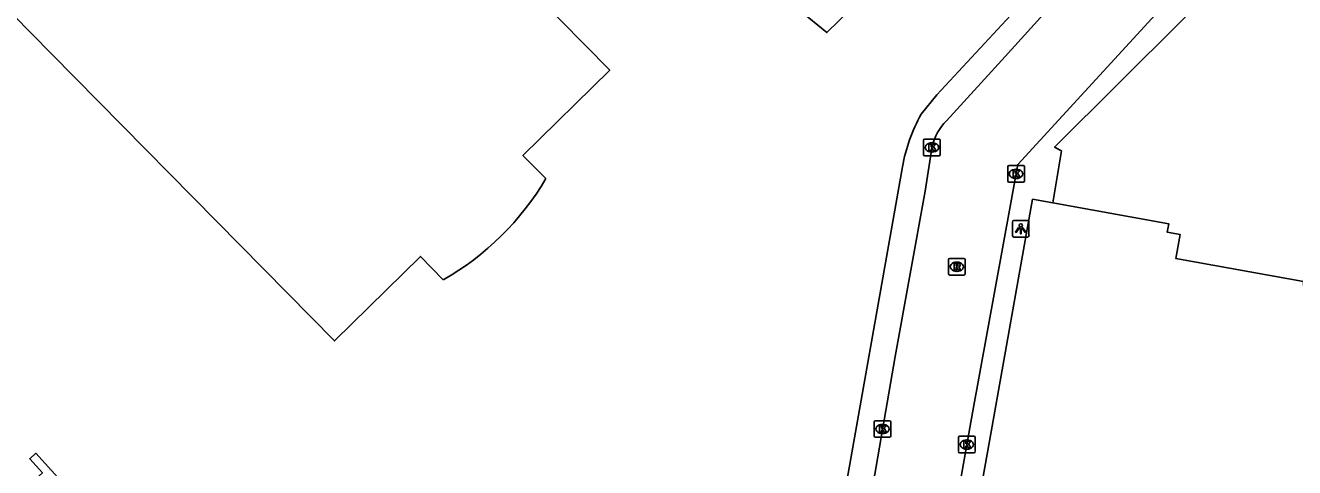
# Model space of a CAD drawing. Extents: x 161402 to 161933, y 381650 to 382313.
# Drawn here: x 161787.9 to 161864.2, y 382075.9 to 382102.5 of the extents above; entities that cross this region are included whole.
import ezdxf

# ---------------------------------------------------------------- set-up
doc = ezdxf.new("R2010")
doc.units = 0
for name, color, linetype in [('IMGEO_Kolk', 7, 'Continuous'), ('IMGEO_Lichtpunt', 7, 'Continuous'), ('IMGEO_Pand', 7, 'Continuous'), ('IMGEO_Rijbaan_lokaal_open', 7, 'Continuous'), ('IMGEO_Rioolput', 7, 'Continuous'), ('IMGEO_Voetpad_gesloten', 7, 'Continuous')]:
    doc.layers.add(name, color=color, linetype=linetype)

msp = doc.modelspace()

# ---------------------------------------------------------------- linework, layer by layer
at = {"layer": 'IMGEO_Kolk'}
for p, q in [((161841.861, 382094.749), (161841.861, 382095.601)), ((161841.936, 382095.675), (161842.788, 382095.675)), ((161842.349, 382095.455), (161842.374, 382095.455)), ((161842.862, 382095.601), (161842.862, 382094.749)), ((161842.788, 382094.675), (161841.936, 382094.675)), ((161842.372, 382094.895), (161842.347, 382094.895)), ((161846.92, 382093.157), (161846.92, 382094.009)), ((161846.995, 382094.083), (161847.847, 382094.083)), ((161847.408, 382093.863), (161847.433, 382093.863)), ((161847.921, 382094.009), (161847.921, 382093.157)), ((161847.847, 382093.083), (161846.995, 382093.083)), ((161847.431, 382093.303), (161847.406, 382093.303)), ((161838.889, 382077.807), (161838.889, 382078.659)), ((161838.964, 382078.733), (161839.816, 382078.733)), ((161839.377, 382078.513), (161839.402, 382078.513)), ((161839.89, 382078.659), (161839.89, 382077.807)), ((161839.816, 382077.733), (161838.964, 382077.733)), ((161839.4, 382077.953), (161839.375, 382077.953)), ((161843.958, 382076.869), (161843.958, 382077.721)), ((161844.033, 382077.795), (161844.885, 382077.795)), ((161844.446, 382077.575), (161844.471, 382077.575)), ((161844.959, 382077.721), (161844.959, 382076.869)), ((161844.885, 382076.795), (161844.033, 382076.795)), ((161844.469, 382077.015), (161844.444, 382077.015))]:
    msp.add_line(p, q, dxfattribs=at)
for points in [[(161841.861, 382094.749), (161841.861, 382095.601)], [(161841.936, 382095.675), (161842.788, 382095.675)], [(161842.182, 382095.375), (161842.305, 382095.375), (161842.305, 382095.224), (161842.435, 382095.375), (161842.599, 382095.375), (161842.453, 382095.224), (161842.606, 382094.975), (161842.454, 382094.975), (161842.369, 382095.139), (161842.305, 382095.072), (161842.305, 382094.975), (161842.182, 382094.975), (161842.182, 382095.375)], [(161842.862, 382095.601), (161842.862, 382094.749)], [(161842.788, 382094.675), (161841.936, 382094.675)], [(161846.92, 382093.157), (161846.92, 382094.009)], [(161846.995, 382094.083), (161847.847, 382094.083)], [(161847.241, 382093.783), (161847.364, 382093.783), (161847.364, 382093.632), (161847.494, 382093.783), (161847.658, 382093.783), (161847.512, 382093.632), (161847.665, 382093.383), (161847.513, 382093.383), (161847.428, 382093.547), (161847.364, 382093.48), (161847.364, 382093.383), (161847.241, 382093.383), (161847.241, 382093.783)], [(161847.921, 382094.009), (161847.921, 382093.157)], [(161847.847, 382093.083), (161846.995, 382093.083)], [(161838.889, 382077.807), (161838.889, 382078.659)], [(161838.964, 382078.733), (161839.816, 382078.733)], [(161839.21, 382078.433), (161839.333, 382078.433), (161839.333, 382078.282), (161839.463, 382078.433), (161839.627, 382078.433), (161839.481, 382078.282), (161839.634, 382078.033), (161839.482, 382078.033), (161839.397, 382078.197), (161839.333, 382078.13), (161839.333, 382078.033), (161839.21, 382078.033), (161839.21, 382078.433)], [(161839.89, 382078.659), (161839.89, 382077.807)], [(161839.816, 382077.733), (161838.964, 382077.733)], [(161843.958, 382076.869), (161843.958, 382077.721)], [(161844.033, 382077.795), (161844.885, 382077.795)], [(161844.959, 382077.721), (161844.959, 382076.869)], [(161844.885, 382076.795), (161844.033, 382076.795)], [(161844.279, 382077.495), (161844.402, 382077.495), (161844.402, 382077.344), (161844.532, 382077.495), (161844.696, 382077.495), (161844.55, 382077.344), (161844.703, 382077.095), (161844.551, 382077.095), (161844.466, 382077.259), (161844.402, 382077.192), (161844.402, 382077.095), (161844.279, 382077.095), (161844.279, 382077.495)]]:
    msp.add_lwpolyline(points, dxfattribs=at)
for centre, start, end in [((161841.938, 382095.599), 91.55205, 178.44795), ((161841.938, 382095.599), 91.55205, 178.44795), ((161842.786, 382095.599), 1.55205, 88.44795), ((161842.786, 382095.599), 1.55205, 88.44795), ((161841.938, 382094.751), 181.55205, 268.44795), ((161841.938, 382094.751), 181.55205, 268.44795), ((161842.786, 382094.751), 271.55205, 358.44795), ((161842.786, 382094.751), 271.55205, 358.44795), ((161846.997, 382094.007), 91.55205, 178.44795), ((161846.997, 382094.007), 91.55205, 178.44795), ((161847.845, 382094.007), 1.55205, 88.44795), ((161847.845, 382094.007), 1.55205, 88.44795), ((161846.997, 382093.159), 181.55205, 268.44795), ((161846.997, 382093.159), 181.55205, 268.44795), ((161847.845, 382093.159), 271.55205, 358.44795), ((161847.845, 382093.159), 271.55205, 358.44795), ((161838.966, 382078.657), 91.55205, 178.44795), ((161838.966, 382078.657), 91.55205, 178.44795), ((161839.814, 382078.657), 1.55205, 88.44795), ((161839.814, 382078.657), 1.55205, 88.44795), ((161838.966, 382077.809), 181.55205, 268.44795), ((161838.966, 382077.809), 181.55205, 268.44795), ((161839.814, 382077.809), 271.55205, 358.44795), ((161839.814, 382077.809), 271.55205, 358.44795), ((161844.035, 382077.719), 91.55205, 178.44795), ((161844.035, 382077.719), 91.55205, 178.44795), ((161844.883, 382077.719), 1.55205, 88.44795), ((161844.883, 382077.719), 1.55205, 88.44795), ((161844.035, 382076.871), 181.55205, 268.44795), ((161844.035, 382076.871), 181.55205, 268.44795), ((161844.883, 382076.871), 271.55205, 358.44795), ((161844.883, 382076.871), 271.55205, 358.44795)]:
    msp.add_arc(centre, 0.0765, start, end, dxfattribs=at)
for centre, major_axis, ratio, start_param, end_param in [((161842.348, 382095.175), (-0.387, 0.002), 0.722429, 4.712389, 7.853982), ((161842.373, 382095.175), (-0.39, 0.002), 0.717154, 1.570796, 4.712389), ((161847.407, 382093.583), (-0.387, 0.002), 0.722429, 4.712389, 7.853982), ((161847.432, 382093.583), (-0.39, 0.002), 0.717154, 1.570796, 4.712389), ((161839.376, 382078.233), (-0.387, 0.002), 0.722429, 4.712389, 7.853982), ((161839.401, 382078.233), (-0.39, 0.002), 0.717154, 1.570796, 4.712389), ((161844.445, 382077.295), (-0.387, 0.002), 0.722429, 4.712389, 7.853982), ((161844.47, 382077.295), (-0.39, 0.002), 0.717154, 1.570796, 4.712389)]:
    msp.add_ellipse(centre, major_axis=major_axis, ratio=ratio, start_param=start_param, end_param=end_param, dxfattribs=at)
at = {"layer": 'IMGEO_Lichtpunt'}
for p, q in [((161847.201, 382090.683), (161847.201, 382089.876)), ((161847.201, 382090.683), (161847.201, 382089.876)), ((161848.103, 382090.778), (161847.295, 382090.778)), ((161848.103, 382090.778), (161847.295, 382090.778)), ((161848.197, 382089.876), (161848.197, 382090.683)), ((161848.197, 382089.876), (161848.197, 382090.683)), ((161847.295, 382089.782), (161848.103, 382089.782)), ((161847.295, 382089.782), (161848.103, 382089.782))]:
    msp.add_line(p, q, dxfattribs=at)
for points in [[(161847.575, 382090.347), (161847.614, 382090.319), (161847.426, 382090.057), (161847.388, 382090.084), (161847.575, 382090.347)], [(161847.677, 382090.299), (161847.724, 382090.299), (161847.724, 382089.977), (161847.677, 382089.977), (161847.677, 382090.299)], [(161847.787, 382090.319), (161847.825, 382090.346), (161848.012, 382090.084), (161847.973, 382090.056), (161847.787, 382090.319)]]:
    msp.add_lwpolyline(points, dxfattribs=at)
msp.add_circle((161847.7, 382090.481), 0.0994, dxfattribs=at)
for centre, start, end in [((161847.295, 382090.683), 90, 180), ((161847.295, 382090.683), 90, 180), ((161848.103, 382090.683), 0, 90), ((161848.103, 382090.683), 0, 90), ((161847.295, 382089.876), 180, 270), ((161847.295, 382089.876), 180, 270), ((161848.103, 382089.876), 270, 0), ((161848.103, 382089.876), 270, 360)]:
    msp.add_arc(centre, 0.0946, start, end, dxfattribs=at)
at = {"layer": 'IMGEO_Pand'}
for points in [[(161812.975, 382087.217), (161811.601, 382088.614), (161806.434, 382083.531), (161789.417, 382100.81), (161785.909, 382104.373), (161789.402, 382107.818), (161793.08, 382111.447), (161793.922, 382110.604), (161796.076, 382112.783), (161795.307, 382113.643), (161799.066, 382117.315), (161802.484, 382120.653), (161805.97, 382117.113), (161810.796, 382121.845), (161807.594, 382125.104), (161806.847, 382124.385), (161806.553, 382124.686), (161817.329, 382135.274)], [(161826.819, 382125.706), (161821.145, 382120.119), (161820.85, 382120.418), (161821.62, 382121.174), (161817.967, 382124.889), (161807.983, 382115.074), (161822.985, 382099.813), (161817.767, 382094.694), (161819.142, 382093.297)], [(161834.296, 382108.178), (161831.708, 382105.633), (161836.044, 382102.088), (161838.2, 382104.207)], [(161841.73, 382054.571), (161842.463, 382058.722), (161845.824, 382077.508), (161848.409, 382092.059), (161849.637, 382091.837)], [(161881.604, 382083.709), (161864.747, 382086.071), (161864.705, 382087.108), (161857.022, 382088.5), (161857.282, 382089.936), (161856.514, 382090.075), (161856.605, 382090.577), (161849.637, 382091.837)], [(161796.339, 382068), (161796.387, 382068.043), (161788.484, 382076.777), (161788.117, 382076.444), (161788.878, 382075.604), (161787.222, 382074.116), (161786.037, 382076.43), (161776.645, 382071.618), (161783.263, 382058.701), (161783.505, 382056.018)]]:
    msp.add_lwpolyline(points, dxfattribs=at)
msp.add_arc((161804.804, 382101.672), 16.604, 299.47668, 329.7093, dxfattribs=at)
at = {"layer": 'IMGEO_Rijbaan_lokaal_open'}
for points in [[(161849.637, 382091.837), (161850.155, 382094.961), (161849.74, 382095.198), (161861.265, 382106.705), (161864.069, 382106.453), (161863.229, 382133.182)], [(161822.45, 381956.505), (161822.54, 381956.991), (161825.164, 381970.44), (161825.196, 381970.616), (161827.554, 381983.498), (161830.695, 382000), (161833.899, 382016.966), (161836.784, 382033.46), (161839.275, 382047.946), (161841.729, 382061.924), (161844.797, 382079.199), (161847.522, 382094.137), (161855.583, 382102.928), (161859.869, 382107.508)], [(161843.23, 382096.775), (161846.565, 382100.416), (161851.992, 382106.433), (161852.954, 382107.561)], [(161838.217, 382071.422), (161838.823, 382074.942), (161840.146, 382082.597), (161841.953, 382092.549), (161842.377, 382095.257)]]:
    msp.add_lwpolyline(points, dxfattribs=at)
msp.add_arc((161845.648, 382094.418), 3.376, 135.72469, 165.60999, dxfattribs=at)
at = {"layer": 'IMGEO_Rioolput'}
for p, q in [((161843.358, 382087.572), (161843.358, 382088.424)), ((161843.433, 382088.498), (161844.285, 382088.498)), ((161843.846, 382088.278), (161843.871, 382088.278)), ((161844.359, 382088.424), (161844.359, 382087.572)), ((161844.285, 382087.498), (161843.433, 382087.498)), ((161843.869, 382087.718), (161843.844, 382087.718))]:
    msp.add_line(p, q, dxfattribs=at)
for points in [[(161843.358, 382087.572), (161843.358, 382088.424)], [(161843.433, 382088.498), (161844.285, 382088.498)], [(161843.947, 382088.196), (161843.695, 382088.198), (161843.695, 382087.798)], [(161844.359, 382088.424), (161844.359, 382087.572)], [(161844.285, 382087.498), (161843.433, 382087.498)], [(161843.695, 382087.798), (161843.819, 382087.798), (161843.819, 382087.96), (161843.83, 382087.96)], [(161843.873, 382088.117), (161843.819, 382088.117), (161843.819, 382088.036)], [(161843.819, 382088.036), (161843.871, 382088.036)], [(161843.877, 382087.931), (161843.948, 382087.798), (161844.088, 382087.798), (161844.023, 382087.924)]]:
    msp.add_lwpolyline(points, dxfattribs=at)
for centre, radius, start, end in [((161843.435, 382088.422), 0.0765, 91.55205, 178.44795), ((161843.435, 382088.422), 0.0765, 91.55205, 178.44795), ((161843.946, 382088.086), 0.109, 350.36119, 89.41601), ((161844.283, 382088.422), 0.0765, 1.55205, 88.44795), ((161844.283, 382088.422), 0.0765, 1.55205, 88.44795), ((161843.435, 382087.574), 0.0765, 181.55205, 268.44795), ((161843.435, 382087.574), 0.0765, 181.55205, 268.44795), ((161843.829, 382087.907), 0.0533, 26.02933, 88.69889), ((161843.855, 382088.225), 0.19, 274.7715, 282.96867), ((161843.879, 382088.021), 0.0964, 77.00612, 93.18647), ((161843.893, 382088.078), 0.0378, 276.66336, 79.67722), ((161843.944, 382088.086), 0.112, 277.58423, 350.98172), ((161843.928, 382087.871), 0.108, 29.51342, 73.79051), ((161844.283, 382087.574), 0.0765, 271.55205, 358.44795), ((161844.283, 382087.574), 0.0765, 271.55205, 358.44795)]:
    msp.add_arc(centre, radius, start, end, dxfattribs=at)
for centre, major_axis, ratio, start_param, end_param in [((161843.845, 382087.998), (-0.387, 0.002), 0.722429, 4.712389, 7.853982), ((161843.87, 382087.998), (-0.39, 0.002), 0.717154, 1.570796, 4.712389)]:
    msp.add_ellipse(centre, major_axis=major_axis, ratio=ratio, start_param=start_param, end_param=end_param, dxfattribs=at)
at = {"layer": 'IMGEO_Voetpad_gesloten'}
for points in [[(161859.667, 382135.458), (161853.957, 382129.629), (161844.618, 382120.095), (161851.638, 382114.461), (161852.482, 382113.414), (161853.013, 382112.179), (161853.024, 382110.948), (161852.848, 382109.73), (161852.306, 382108.752), (161842.653, 382098.334), (161841.719, 382097.173)], [(161840.585, 382094.002), (161836.652, 382071.701)]]:
    msp.add_lwpolyline(points, dxfattribs=at)
msp.add_arc((161850.329, 382092.306), 9.89, 150.51987, 170.12441, dxfattribs=at)

doc.saveas('drawing.dxf')
